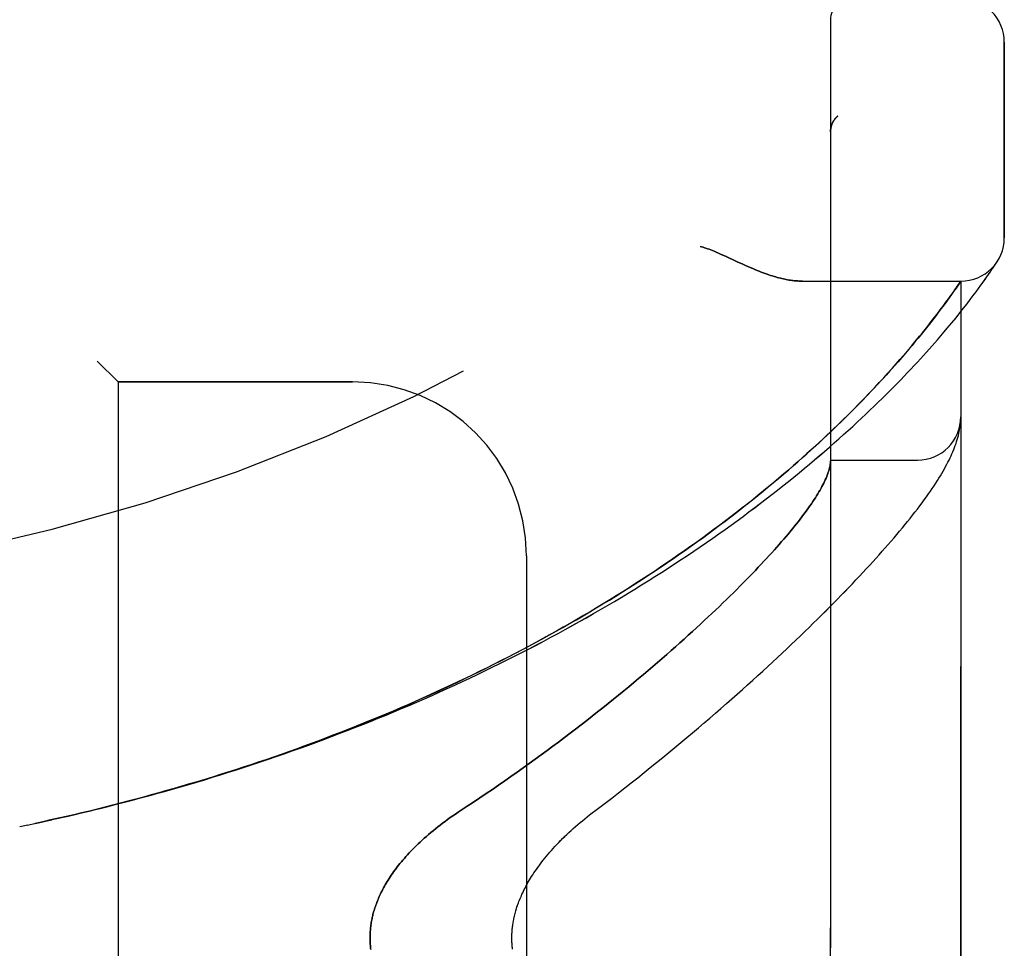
# Model space of a CAD drawing. Header units: inches. Extents: x 0 to 243, y 0 to 157.
# Tile 259 of 284: x 126.07 to 127.49, y 66.68 to 68.02. Entities that reach past the tile are written whole.
import ezdxf

# ---------------------------------------------------------------- set-up
doc = ezdxf.new("R2010")
doc.units = ezdxf.units.IN
doc.header["$LTSCALE"] = 13.357143
doc.header["$MEASUREMENT"] = 0
doc.linetypes.add('HIDDEN', pattern=[0.2, 0.1, -0.1])
doc.layers.add('LEFTHAND_DOOR_ASSEMBLY', color=7, linetype='CONTINUOUS')
doc.layers.add('RIGHTHAND_DOOR_ASSEMBLY', color=7, linetype='CONTINUOUS')

msp = doc.modelspace()

# ---------------------------------------------------------------- linework, layer by layer
at = {"layer": 'LEFTHAND_DOOR_ASSEMBLY', "color": 8, "linetype": 'HIDDEN'}
for p, q in [((127.2389, 65.3752), (127.2389, 68.0177)), ((127.4889, 67.7039), (127.4889, 67.9852)), ((127.2492, 67.879), (127.249, 67.8789)), ((127.2389, 67.8566), (127.2389, 67.8564)), ((127.0877, 67.6773), (127.1044, 67.6695)), ((127.1044, 67.6695), (127.1126, 67.6658)), ((127.4753, 67.6645), (127.4772, 67.6674)), ((127.4772, 67.6674), (127.4791, 67.6704)), ((127.4788, 67.67), (127.4785, 67.6695)), ((127.4788, 67.67), (127.4791, 67.6704)), ((127.4662, 67.6511), (127.4684, 67.6542)), ((127.4684, 67.6542), (127.4711, 67.6583)), ((127.4711, 67.6583), (127.4734, 67.6617)), ((127.4734, 67.6617), (127.4753, 67.6645)), ((127.1984, 67.6414), (127.4264, 67.6414)), ((127.421, 67.6336), (127.4264, 67.6414)), ((127.4264, 65.7514), (127.4264, 67.6414)), ((127.4553, 67.6357), (127.4585, 67.64)), ((127.4585, 67.64), (127.4613, 67.6441)), ((127.4613, 67.6441), (127.4639, 67.6477)), ((127.4639, 67.6477), (127.4662, 67.6511)), ((127.412, 67.6208), (127.4151, 67.6252)), ((127.4151, 67.6252), (127.4179, 67.6291)), ((127.4179, 67.6291), (127.421, 67.6336)), ((127.4443, 67.6207), (127.4483, 67.626)), ((127.4483, 67.626), (127.452, 67.631)), ((127.452, 67.631), (127.4553, 67.6357)), ((127.401, 67.6057), (127.405, 67.6111)), ((127.405, 67.6111), (127.4086, 67.6161)), ((127.4086, 67.6161), (127.412, 67.6208)), ((127.4354, 67.609), (127.44, 67.615)), ((127.44, 67.615), (127.4443, 67.6207)), ((127.3923, 67.5941), (127.3968, 67.6001)), ((127.3968, 67.6001), (127.401, 67.6057)), ((127.4194, 67.5888), (127.4251, 67.5959)), ((127.4251, 67.5959), (127.4304, 67.6026)), ((127.4304, 67.6026), (127.4354, 67.609)), ((127.3824, 67.5813), (127.3858, 67.5857)), ((127.3858, 67.5857), (127.3891, 67.59)), ((127.3891, 67.59), (127.3923, 67.5941)), ((127.4133, 67.5814), (127.4194, 67.5888)), ((127.3711, 67.5671), (127.375, 67.572)), ((127.375, 67.572), (127.3788, 67.5767)), ((127.3788, 67.5767), (127.3824, 67.5813)), ((127.4, 67.5655), (127.4068, 67.5736)), ((127.4068, 67.5736), (127.4133, 67.5814)), ((127.3584, 67.5516), (127.3628, 67.557)), ((127.3628, 67.557), (127.3671, 67.5621)), ((127.3671, 67.5621), (127.3711, 67.5671)), ((127.344, 67.5346), (127.349, 67.5404)), ((127.349, 67.5404), (127.3538, 67.5461)), ((127.3538, 67.5461), (127.3584, 67.5516)), ((126.1839, 67.5264), (126.2139, 67.4964)), ((127.3333, 67.5223), (127.3387, 67.5285)), ((127.3387, 67.5285), (127.344, 67.5346)), ((127.3217, 67.5093), (127.3276, 67.5159)), ((127.3276, 67.5159), (127.3333, 67.5223)), ((127.3089, 67.4954), (127.3155, 67.5024)), ((127.3155, 67.5024), (127.3217, 67.5093)), ((126.5514, 67.4964), (126.2139, 67.4964)), ((126.2139, 67.4964), (126.2139, 65.8964)), ((127.295, 67.4806), (127.3021, 67.4881)), ((127.3021, 67.4881), (127.3089, 67.4954)), ((127.2797, 67.4647), (127.2875, 67.4728)), ((127.2875, 67.4728), (127.295, 67.4806)), ((127.2715, 67.4564), (127.2797, 67.4647)), ((127.4262, 67.4406), (127.4263, 67.4413)), ((127.4262, 67.4399), (127.4262, 67.4406)), ((127.4254, 67.433), (127.4255, 67.4337)), ((127.4255, 67.4337), (127.4256, 67.4345)), ((127.4256, 67.4345), (127.4257, 67.4352)), ((127.4257, 67.4352), (127.4258, 67.4359)), ((127.4258, 67.4359), (127.4259, 67.4365)), ((127.4259, 67.4372), (127.426, 67.4379)), ((127.4259, 67.4365), (127.4259, 67.4372)), ((127.426, 67.4379), (127.4261, 67.4386)), ((127.4261, 67.4392), (127.4262, 67.4399)), ((127.4261, 67.4386), (127.4261, 67.4392)), ((127.2389, 67.3839), (127.3639, 67.3839)), ((126.8014, 67.2464), (126.8014, 66.1464)), ((126.0724, 66.8565), (126.0839, 66.8589))]:
    msp.add_line(p, q, dxfattribs=at)
for points in [[(127.2409, 67.8673), (127.2407, 67.8667), (127.2405, 67.8662), (127.2403, 67.8656), (127.2401, 67.865), (127.24, 67.8644), (127.2398, 67.8638), (127.2397, 67.8632), (127.2395, 67.8626), (127.2394, 67.862), (127.2393, 67.8614), (127.2392, 67.8608), (127.2391, 67.8601), (127.239, 67.8595), (127.239, 67.8589), (127.2389, 67.8583), (127.2389, 67.8576), (127.2389, 67.857), (127.2389, 67.8566)], [(127.2451, 67.8747), (127.2447, 67.8742), (127.2444, 67.8737), (127.244, 67.8732), (127.2437, 67.8727), (127.2434, 67.8722), (127.2431, 67.8717), (127.2428, 67.8712), (127.2425, 67.8706), (127.2422, 67.8701), (127.2419, 67.8695), (127.2417, 67.869), (127.2414, 67.8684), (127.2412, 67.8679), (127.2409, 67.8673)], [(127.2451, 67.8747), (127.2453, 67.8749), (127.2454, 67.8751), (127.2456, 67.8754), (127.2458, 67.8756), (127.246, 67.8758), (127.2462, 67.876), (127.2464, 67.8762), (127.2466, 67.8765), (127.2468, 67.8767), (127.247, 67.8769), (127.2472, 67.8771), (127.2474, 67.8773), (127.2476, 67.8776), (127.2478, 67.8778), (127.248, 67.878), (127.2483, 67.8782), (127.2485, 67.8784), (127.2487, 67.8786), (127.249, 67.8788), (127.2492, 67.879)], [(127.0514, 67.6914), (127.0534, 67.6909), (127.0555, 67.6902), (127.0576, 67.6896), (127.0597, 67.6888), (127.0619, 67.6881), (127.0642, 67.6873), (127.0665, 67.6864), (127.069, 67.6854), (127.0717, 67.6844), (127.0745, 67.6832), (127.0775, 67.6819), (127.0806, 67.6805), (127.0841, 67.679), (127.0877, 67.6773)], [(127.1126, 67.6658), (127.1164, 67.6641), (127.12, 67.6624), (127.1235, 67.6609), (127.1269, 67.6595), (127.1301, 67.6581), (127.1332, 67.6568), (127.1363, 67.6556), (127.1392, 67.6545), (127.1421, 67.6534), (127.1448, 67.6524), (127.1475, 67.6515), (127.1501, 67.6506), (127.1527, 67.6497), (127.1552, 67.6489), (127.1576, 67.6482), (127.16, 67.6475), (127.1623, 67.6469), (127.1646, 67.6462), (127.1668, 67.6457), (127.169, 67.6452), (127.1711, 67.6447), (127.1732, 67.6442), (127.1752, 67.6438), (127.1772, 67.6435), (127.1792, 67.6431), (127.1811, 67.6428), (127.183, 67.6425), (127.1848, 67.6423), (127.1866, 67.6421), (127.1884, 67.6419), (127.1902, 67.6418), (127.1919, 67.6417), (127.1935, 67.6416), (127.1952, 67.6415), (127.1968, 67.6415), (127.1984, 67.6414)], [(126.1303, 66.8691), (126.1419, 66.8717), (126.1535, 66.8744), (126.1651, 66.8772), (126.1767, 66.88), (126.1883, 66.8828), (126.1999, 66.8857), (126.2114, 66.8887), (126.223, 66.8916), (126.2346, 66.8947), (126.2462, 66.8978), (126.2577, 66.9009), (126.2693, 66.9041), (126.2808, 66.9073), (126.2924, 66.9106), (126.3039, 66.9139), (126.3155, 66.9173), (126.327, 66.9207), (126.3385, 66.9241), (126.35, 66.9277), (126.3615, 66.9312), (126.373, 66.9348), (126.3844, 66.9385), (126.3959, 66.9422), (126.4073, 66.9459), (126.4188, 66.9497), (126.4302, 66.9536), (126.4416, 66.9575), (126.453, 66.9614), (126.4643, 66.9654), (126.4757, 66.9695), (126.487, 66.9736), (126.4984, 66.9777), (126.5097, 66.9819), (126.5209, 66.9861), (126.5322, 66.9904), (126.5435, 66.9947), (126.5547, 66.9991), (126.5659, 67.0035), (126.5771, 67.008), (126.5882, 67.0125), (126.5994, 67.0171), (126.6105, 67.0217), (126.6215, 67.0263), (126.6326, 67.0311), (126.6436, 67.0358), (126.6546, 67.0406), (126.6656, 67.0454), (126.6766, 67.0503), (126.6875, 67.0553), (126.6983, 67.0603), (126.7092, 67.0653), (126.72, 67.0704), (126.7308, 67.0755), (126.7415, 67.0806), (126.7523, 67.0858), (126.7629, 67.0911), (126.7736, 67.0964), (126.7842, 67.1017), (126.7947, 67.1071), (126.8053, 67.1125), (126.8157, 67.118), (126.8262, 67.1235), (126.8366, 67.129), (126.8469, 67.1346), (126.8572, 67.1402), (126.8675, 67.1458), (126.8777, 67.1515), (126.8878, 67.1573), (126.8979, 67.163), (126.908, 67.1688), (126.9179, 67.1746), (126.9279, 67.1805), (126.9378, 67.1864), (126.9476, 67.1923), (126.9574, 67.1983), (126.9671, 67.2043), (126.9767, 67.2103), (126.9863, 67.2163), (126.9958, 67.2224), (127.0053, 67.2285), (127.0146, 67.2346), (127.024, 67.2408), (127.0332, 67.2469), (127.0424, 67.2531), (127.0515, 67.2593), (127.0605, 67.2655), (127.0695, 67.2717), (127.0783, 67.278), (127.0871, 67.2842), (127.0959, 67.2905), (127.1045, 67.2967), (127.113, 67.303), (127.1215, 67.3093), (127.1299, 67.3156), (127.1381, 67.3218), (127.1463, 67.3281), (127.1545, 67.3344), (127.1625, 67.3407), (127.1704, 67.3469), (127.1782, 67.3532), (127.1859, 67.3594), (127.1936, 67.3656), (127.2011, 67.3718), (127.2086, 67.378), (127.2159, 67.3842), (127.2231, 67.3904), (127.2303, 67.3965), (127.2373, 67.4026), (127.2442, 67.4086), (127.251, 67.4147), (127.2577, 67.4207), (127.2643, 67.4266), (127.2708, 67.4325), (127.2772, 67.4384), (127.2835, 67.4443), (127.2896, 67.45), (127.2956, 67.4558), (127.3016, 67.4615), (127.3074, 67.4671), (127.3131, 67.4727), (127.3187, 67.4782), (127.3241, 67.4836), (127.3295, 67.489), (127.3347, 67.4944), (127.3399, 67.4996), (127.3449, 67.5048), (127.3498, 67.5099), (127.3546, 67.515), (127.3592, 67.52), (127.3638, 67.5249), (127.3683, 67.5297), (127.3726, 67.5345), (127.3768, 67.5392), (127.381, 67.5438), (127.385, 67.5483), (127.3889, 67.5527), (127.3927, 67.5571), (127.4, 67.5655)], [(126.128, 66.8686), (126.1392, 66.8711), (126.1503, 66.8737), (126.1614, 66.8763), (126.1725, 66.879), (126.1836, 66.8817), (126.1948, 66.8845), (126.2059, 66.8873), (126.217, 66.8902), (126.2281, 66.8931), (126.2391, 66.896), (126.2502, 66.899), (126.2613, 66.902), (126.2724, 66.9051), (126.2834, 66.9082), (126.2945, 66.9114), (126.3055, 66.9146), (126.3166, 66.9179), (126.3276, 66.9211), (126.3386, 66.9245), (126.3496, 66.9279), (126.3606, 66.9313), (126.3716, 66.9348), (126.3826, 66.9383), (126.3936, 66.9419), (126.4045, 66.9455), (126.4154, 66.9492), (126.4264, 66.9529), (126.4373, 66.9566), (126.4481, 66.9604), (126.459, 66.9643), (126.4699, 66.9681), (126.4807, 66.9721), (126.4915, 66.976), (126.5023, 66.9801), (126.5131, 66.9841), (126.5239, 66.9883), (126.5346, 66.9924), (126.5454, 66.9966), (126.5561, 67.0009), (126.5668, 67.0052), (126.5774, 67.0095), (126.5881, 67.0139), (126.5987, 67.0183), (126.6093, 67.0228), (126.6198, 67.0273), (126.6304, 67.0319), (126.6409, 67.0365), (126.6513, 67.0412), (126.6618, 67.0459), (126.6722, 67.0506), (126.6826, 67.0554), (126.693, 67.0602), (126.7033, 67.0651), (126.7136, 67.07), (126.7239, 67.075), (126.7341, 67.08), (126.7443, 67.085), (126.7545, 67.0901), (126.7646, 67.0952), (126.7747, 67.1004), (126.7847, 67.1056), (126.7947, 67.1109), (126.8047, 67.1162), (126.8146, 67.1215), (126.8245, 67.1269), (126.8344, 67.1323), (126.8442, 67.1377), (126.8539, 67.1432), (126.8636, 67.1488), (126.8733, 67.1543), (126.8829, 67.1599), (126.8924, 67.1656), (126.9019, 67.1712), (126.9114, 67.1769), (126.9208, 67.1826), (126.9301, 67.1884), (126.9394, 67.1942), (126.9487, 67.2), (126.9578, 67.2059), (126.9669, 67.2118), (126.976, 67.2177), (126.985, 67.2236), (126.9939, 67.2296), (127.0028, 67.2355), (127.0116, 67.2415), (127.0203, 67.2476), (127.0289, 67.2536), (127.0375, 67.2597), (127.046, 67.2657), (127.0545, 67.2718), (127.0628, 67.2779), (127.0711, 67.284), (127.0793, 67.2902), (127.0875, 67.2963), (127.0955, 67.3024), (127.1035, 67.3086), (127.1114, 67.3147), (127.1191, 67.3208), (127.1268, 67.327), (127.1345, 67.3331), (127.142, 67.3392), (127.1494, 67.3453), (127.1568, 67.3515), (127.164, 67.3575), (127.1712, 67.3636), (127.1782, 67.3696), (127.185, 67.3756), (127.1917, 67.3815), (127.1983, 67.3872), (127.2046, 67.3929), (127.2108, 67.3985), (127.2167, 67.4039), (127.2225, 67.4092), (127.2281, 67.4144), (127.2335, 67.4194), (127.2387, 67.4244), (127.2438, 67.4292), (127.2487, 67.434), (127.2535, 67.4386), (127.2582, 67.4432), (127.2627, 67.4477), (127.2715, 67.4564)], [(127.4263, 67.4413), (127.4263, 67.4417), (127.4263, 67.4421), (127.4263, 67.4424), (127.4263, 67.4428), (127.4264, 67.4432), (127.4264, 67.4435), (127.4264, 67.4439), (127.4264, 67.4443), (127.4264, 67.4446), (127.4264, 67.445), (127.4264, 67.4454), (127.4264, 67.4457)], [(126.8922, 66.8733), (126.9052, 66.8831), (126.9148, 66.8904), (126.9242, 66.8977), (126.9337, 66.905), (126.943, 66.9123), (126.9523, 66.9196), (126.9615, 66.9269), (126.9706, 66.9342), (126.9796, 66.9414), (126.9886, 66.9487), (126.9974, 66.9559), (127.0062, 66.9631), (127.0149, 66.9703), (127.0235, 66.9774), (127.032, 66.9846), (127.0405, 66.9917), (127.0488, 66.9987), (127.057, 67.0058), (127.0652, 67.0128), (127.0732, 67.0197), (127.0812, 67.0266), (127.0891, 67.0335), (127.0968, 67.0404), (127.1045, 67.0471), (127.1121, 67.0539), (127.1196, 67.0606), (127.127, 67.0673), (127.1342, 67.0739), (127.1414, 67.0804), (127.1485, 67.0869), (127.1555, 67.0934), (127.1624, 67.0998), (127.1692, 67.1062), (127.1759, 67.1125), (127.1825, 67.1187), (127.189, 67.1249), (127.1955, 67.1311), (127.2018, 67.1372), (127.208, 67.1432), (127.2141, 67.1492), (127.2202, 67.1551), (127.2261, 67.161), (127.232, 67.1668), (127.2377, 67.1726), (127.2434, 67.1783), (127.249, 67.184), (127.2544, 67.1896), (127.2598, 67.1951), (127.2651, 67.2006), (127.2703, 67.2061), (127.2755, 67.2115), (127.2805, 67.2168), (127.2855, 67.2221), (127.2903, 67.2273), (127.2951, 67.2325), (127.2998, 67.2376), (127.3044, 67.2427), (127.3089, 67.2478), (127.3133, 67.2527), (127.3177, 67.2577), (127.322, 67.2626), (127.3262, 67.2674), (127.3303, 67.2722), (127.3343, 67.277), (127.3383, 67.2817), (127.3422, 67.2863), (127.3459, 67.291), (127.3497, 67.2955), (127.3533, 67.3001), (127.3569, 67.3046), (127.3604, 67.3091), (127.3639, 67.3136), (127.3672, 67.3181), (127.3705, 67.3225), (127.3737, 67.3268), (127.3768, 67.3311), (127.3797, 67.3352), (127.3826, 67.3393), (127.3853, 67.3433), (127.3878, 67.3471), (127.3903, 67.3508), (127.3926, 67.3545), (127.3948, 67.358), (127.3969, 67.3615), (127.399, 67.3649), (127.4009, 67.3682), (127.4028, 67.3715), (127.4045, 67.3747), (127.4062, 67.3779), (127.4078, 67.381), (127.4094, 67.3841), (127.4109, 67.3871), (127.4123, 67.3902), (127.4136, 67.3932), (127.4149, 67.3961), (127.4161, 67.3991), (127.4172, 67.402), (127.4183, 67.4049), (127.4194, 67.4079), (127.4203, 67.4108), (127.4212, 67.4136), (127.422, 67.4165), (127.4228, 67.4194), (127.4234, 67.4222), (127.4241, 67.425), (127.4246, 67.4277), (127.425, 67.4304), (127.4254, 67.433)], [(127.2387, 67.3799), (127.2385, 67.3781), (127.2382, 67.3763), (127.2379, 67.3745), (127.2374, 67.3726), (127.2369, 67.3706), (127.2364, 67.3687), (127.2357, 67.3666), (127.235, 67.3645), (127.2342, 67.3624), (127.2334, 67.3602), (127.2324, 67.3579), (127.2314, 67.3556), (127.2303, 67.3533), (127.2292, 67.3509), (127.2279, 67.3485), (127.2266, 67.346), (127.2252, 67.3434), (127.2238, 67.3408), (127.2222, 67.3382), (127.2206, 67.3355), (127.2189, 67.3327), (127.2172, 67.3299), (127.2153, 67.3271), (127.2134, 67.3242), (127.2114, 67.3212), (127.2093, 67.3182), (127.2072, 67.3151), (127.2049, 67.312), (127.2026, 67.3088), (127.2002, 67.3056), (127.1978, 67.3023), (127.1952, 67.299), (127.1926, 67.2956), (127.1898, 67.2922), (127.187, 67.2887), (127.1842, 67.2851), (127.1812, 67.2815), (127.1782, 67.2779), (127.175, 67.2742), (127.1718, 67.2704), (127.1685, 67.2666), (127.1651, 67.2627), (127.1617, 67.2587), (127.1581, 67.2548), (127.1545, 67.2507), (127.1507, 67.2466), (127.1469, 67.2425), (127.143, 67.2383), (127.139, 67.234), (127.135, 67.2297), (127.1308, 67.2253), (127.1265, 67.2209), (127.1222, 67.2164), (127.1177, 67.2118), (127.1132, 67.2072), (127.1086, 67.2026), (127.1039, 67.1979), (127.0991, 67.1931), (127.0942, 67.1883), (127.0892, 67.1834), (127.0841, 67.1785), (127.079, 67.1735), (127.0737, 67.1685), (127.0683, 67.1634), (127.0629, 67.1583), (127.0573, 67.1531), (127.0517, 67.1479), (127.046, 67.1426), (127.0401, 67.1373), (127.0342, 67.1319), (127.0282, 67.1265), (127.0221, 67.121), (127.0159, 67.1155), (127.0096, 67.1099), (127.0032, 67.1043), (126.9967, 67.0986), (126.9901, 67.0929), (126.9834, 67.0872), (126.9766, 67.0814), (126.9698, 67.0756), (126.9628, 67.0697), (126.9557, 67.0638), (126.9486, 67.0579), (126.9413, 67.0519), (126.934, 67.0459), (126.9266, 67.0399), (126.9191, 67.0338), (126.9115, 67.0277), (126.9038, 67.0216), (126.896, 67.0155), (126.8882, 67.0093), (126.8802, 67.0032), (126.8722, 66.997), (126.8641, 66.9908), (126.856, 66.9846), (126.8477, 66.9783), (126.8394, 66.9721), (126.831, 66.9659), (126.8225, 66.9597), (126.814, 66.9534), (126.8053, 66.9472), (126.7967, 66.941), (126.7879, 66.9348), (126.7792, 66.9286), (126.7703, 66.9224), (126.7614, 66.9162), (126.7525, 66.9101), (126.7435, 66.904), (126.7344, 66.8979), (126.7254, 66.8919), (126.7162, 66.8859), (126.7032, 66.8773)], [(127.2389, 67.383), (127.2389, 67.3827), (127.2389, 67.3824), (127.2389, 67.382), (127.2388, 67.3817), (127.2388, 67.3813), (127.2388, 67.3809), (127.2387, 67.3804), (127.2387, 67.3799)], [(126.7032, 66.8773), (126.6993, 66.8747), (126.6955, 66.8721), (126.6917, 66.8695), (126.688, 66.8668), (126.6843, 66.8641), (126.6808, 66.8615), (126.6772, 66.8588), (126.6738, 66.8561), (126.6704, 66.8534), (126.667, 66.8506), (126.6638, 66.8479), (126.6606, 66.8452), (126.6575, 66.8425), (126.6545, 66.8398), (126.6515, 66.8371), (126.6486, 66.8344), (126.6458, 66.8318), (126.643, 66.8291), (126.6403, 66.8265), (126.6377, 66.8238), (126.6352, 66.8212), (126.6328, 66.8186), (126.6304, 66.816), (126.6281, 66.8135), (126.6258, 66.8109), (126.6237, 66.8084), (126.6216, 66.8059), (126.6195, 66.8034), (126.6175, 66.8009), (126.6156, 66.7985), (126.6138, 66.7961), (126.612, 66.7937), (126.6103, 66.7913), (126.6086, 66.7889), (126.607, 66.7866), (126.6054, 66.7842), (126.6039, 66.7819), (126.6024, 66.7796), (126.601, 66.7774), (126.5997, 66.7751), (126.5984, 66.7729), (126.5971, 66.7707), (126.5959, 66.7685), (126.5948, 66.7664), (126.5937, 66.7642), (126.5926, 66.7621), (126.5916, 66.7599), (126.5906, 66.7578), (126.5896, 66.7558), (126.5887, 66.7537), (126.5879, 66.7516), (126.587, 66.7496), (126.5862, 66.7476), (126.5855, 66.7456), (126.5848, 66.7436), (126.5841, 66.7416), (126.5834, 66.7396), (126.5828, 66.7377), (126.5822, 66.7357), (126.5816, 66.7338), (126.5811, 66.7318), (126.5806, 66.7299), (126.5802, 66.728), (126.5797, 66.7261), (126.5793, 66.7242), (126.5789, 66.7223), (126.5786, 66.7204), (126.5782, 66.7186), (126.578, 66.7167), (126.5777, 66.7148), (126.5774, 66.713), (126.5772, 66.7111), (126.577, 66.7093), (126.5769, 66.7074), (126.5767, 66.7056), (126.5766, 66.7038), (126.5765, 66.7019), (126.5765, 66.7001), (126.5764, 66.6983), (126.5764, 66.6964), (126.5764, 66.6946), (126.5765, 66.6928), (126.5765, 66.691), (126.5766, 66.6891), (126.5767, 66.6873), (126.5769, 66.6855), (126.577, 66.6836), (126.5772, 66.6818), (126.5774, 66.6799)], [(126.0835, 66.8588), (126.0955, 66.8614), (126.1071, 66.8639), (126.1187, 66.8664)], [(126.0946, 66.8612), (126.1058, 66.8636), (126.1169, 66.8661), (126.1303, 66.8691)], [(126.7815, 66.6803), (126.7813, 66.682), (126.7811, 66.6836), (126.781, 66.6852), (126.7808, 66.6868), (126.7807, 66.6884), (126.7806, 66.69), (126.7806, 66.6917), (126.7805, 66.6933), (126.7805, 66.6948), (126.7805, 66.6964), (126.7805, 66.698), (126.7805, 66.6996), (126.7806, 66.7012), (126.7806, 66.7028), (126.7807, 66.7044), (126.7808, 66.7061), (126.781, 66.7077), (126.7811, 66.7093), (126.7813, 66.7109), (126.7815, 66.7126), (126.7817, 66.7142), (126.7819, 66.7159), (126.7822, 66.7176), (126.7824, 66.7193), (126.7827, 66.721), (126.7831, 66.7227), (126.7834, 66.7244), (126.7838, 66.7262), (126.7842, 66.7279), (126.7846, 66.7297), (126.7851, 66.7315), (126.7856, 66.7333), (126.7861, 66.7352), (126.7866, 66.737), (126.7872, 66.7389), (126.7878, 66.7409), (126.7885, 66.7428), (126.7892, 66.7447), (126.7899, 66.7467), (126.7906, 66.7487), (126.7914, 66.7508), (126.7923, 66.7529), (126.7932, 66.755), (126.7941, 66.7571), (126.795, 66.7592), (126.7961, 66.7614), (126.7971, 66.7636), (126.7982, 66.7659), (126.7994, 66.7681), (126.8006, 66.7704), (126.8018, 66.7728), (126.8031, 66.7751), (126.8045, 66.7775), (126.8059, 66.7799), (126.8074, 66.7823), (126.8089, 66.7848), (126.8105, 66.7873), (126.8122, 66.7899), (126.8139, 66.7924), (126.8157, 66.795), (126.8176, 66.7977), (126.8195, 66.8003), (126.8215, 66.803), (126.8235, 66.8057), (126.8257, 66.8084), (126.8279, 66.8112), (126.8301, 66.814), (126.8325, 66.8167), (126.8349, 66.8196), (126.8373, 66.8224), (126.8398, 66.8252), (126.8424, 66.828), (126.8451, 66.8309), (126.8479, 66.8338), (126.8506, 66.8366), (126.8535, 66.8395), (126.8564, 66.8424), (126.8594, 66.8452), (126.8625, 66.8481), (126.8656, 66.851), (126.8688, 66.8538), (126.872, 66.8567), (126.8752, 66.8595), (126.8786, 66.8623), (126.8819, 66.8651), (126.8853, 66.8678), (126.8887, 66.8706), (126.8922, 66.8733)]]:
    msp.add_lwpolyline(points, dxfattribs=at)
for centre, radius, start, end in [((125.4264, 69.9716), 2.7751, 270, 316.1116), ((127.4264, 67.9852), 0.0625, 0, 90), ((127.4264, 67.7039), 0.0625, 270, 360), ((126.5514, 67.2464), 0.25, 0, 90), ((127.3639, 67.4464), 0.0625, 270, 360)]:
    msp.add_arc(centre, radius, start, end, dxfattribs=at)
at = {"layer": 'RIGHTHAND_DOOR_ASSEMBLY', "color": 8, "linetype": 'HIDDEN'}
for p, q in [((127.2389, 68.0177), (127.2389, 65.3752)), ((127.4889, 67.9852), (127.4889, 67.7039)), ((127.2492, 67.879), (127.249, 67.8789)), ((127.2389, 67.8564), (127.2389, 67.8566)), ((127.1044, 67.6695), (127.0877, 67.6773)), ((127.1126, 67.6658), (127.1044, 67.6695)), ((127.4753, 67.6645), (127.4772, 67.6674)), ((127.4772, 67.6674), (127.4788, 67.67)), ((127.4662, 67.6511), (127.4684, 67.6542)), ((127.4684, 67.6542), (127.4711, 67.6583)), ((127.4711, 67.6583), (127.4734, 67.6617)), ((127.4734, 67.6617), (127.4753, 67.6645)), ((127.1984, 67.6414), (127.4264, 67.6414)), ((127.4264, 67.6414), (127.4223, 67.6355)), ((127.4264, 67.6414), (127.4264, 65.7514)), ((127.4553, 67.6357), (127.4585, 67.64)), ((127.4585, 67.64), (127.4613, 67.644)), ((127.4613, 67.644), (127.4639, 67.6477)), ((127.4639, 67.6477), (127.4662, 67.6511)), ((127.416, 67.6265), (127.413, 67.6223)), ((127.4195, 67.6315), (127.416, 67.6265)), ((127.4223, 67.6355), (127.4195, 67.6315)), ((127.4443, 67.6207), (127.4483, 67.626)), ((127.4483, 67.626), (127.4519, 67.631)), ((127.4519, 67.631), (127.4553, 67.6357)), ((127.4062, 67.6128), (127.4024, 67.6075)), ((127.4097, 67.6177), (127.4062, 67.6128)), ((127.413, 67.6223), (127.4097, 67.6177)), ((127.4354, 67.609), (127.44, 67.615)), ((127.44, 67.615), (127.4443, 67.6207)), ((127.3938, 67.5962), (127.3907, 67.5921)), ((127.3982, 67.602), (127.3938, 67.5962)), ((127.4024, 67.6075), (127.3982, 67.602)), ((127.4194, 67.5888), (127.4251, 67.5959)), ((127.4251, 67.5959), (127.4304, 67.6026)), ((127.4304, 67.6026), (127.4354, 67.609)), ((127.3841, 67.5835), (127.3806, 67.579)), ((127.3875, 67.5879), (127.3841, 67.5835)), ((127.3907, 67.5921), (127.3875, 67.5879)), ((127.4133, 67.5814), (127.4194, 67.5888)), ((127.3731, 67.5696), (127.3692, 67.5647)), ((127.3769, 67.5744), (127.3731, 67.5696)), ((127.3806, 67.579), (127.3769, 67.5744)), ((127.3999, 67.5655), (127.4068, 67.5736)), ((127.4068, 67.5736), (127.4133, 67.5814)), ((127.3607, 67.5544), (127.3562, 67.549)), ((127.365, 67.5596), (127.3607, 67.5544)), ((127.3692, 67.5647), (127.365, 67.5596)), ((127.3515, 67.5434), (127.3466, 67.5376)), ((127.3562, 67.549), (127.3515, 67.5434)), ((126.2139, 67.4964), (126.1839, 67.5264)), ((127.3361, 67.5255), (127.3306, 67.5192)), ((127.3415, 67.5317), (127.3361, 67.5255)), ((127.3466, 67.5376), (127.3415, 67.5317)), ((127.3248, 67.5127), (127.3187, 67.506)), ((127.3306, 67.5192), (127.3248, 67.5127)), ((127.3124, 67.4991), (127.3057, 67.4919)), ((127.3187, 67.506), (127.3124, 67.4991)), ((126.2139, 67.4964), (126.5514, 67.4964)), ((126.2139, 67.4964), (126.2139, 65.8964)), ((127.2988, 67.4845), (127.2915, 67.4769)), ((127.3057, 67.4919), (127.2988, 67.4845)), ((127.2839, 67.469), (127.2759, 67.4608)), ((127.2915, 67.4769), (127.2839, 67.469)), ((127.4261, 67.4396), (127.4262, 67.4403)), ((127.4262, 67.4403), (127.4262, 67.441)), ((127.4254, 67.433), (127.4256, 67.4341)), ((127.4256, 67.4341), (127.4257, 67.4348)), ((127.4257, 67.4355), (127.4258, 67.4362)), ((127.4257, 67.4348), (127.4257, 67.4355)), ((127.4258, 67.4362), (127.4259, 67.4369)), ((127.4259, 67.4369), (127.426, 67.4376)), ((127.426, 67.4382), (127.4261, 67.4389)), ((127.426, 67.4376), (127.426, 67.4382)), ((127.4261, 67.4389), (127.4261, 67.4396)), ((127.2389, 67.3839), (127.3639, 67.3839)), ((126.8014, 67.2464), (126.8014, 66.1464)), ((126.0724, 66.8565), (126.0839, 66.8589))]:
    msp.add_line(p, q, dxfattribs=at)
for points in [[(127.2389, 67.8566), (127.2389, 67.857), (127.2389, 67.8576), (127.2389, 67.8582), (127.239, 67.8589), (127.239, 67.8595), (127.2391, 67.8601), (127.2392, 67.8607), (127.2393, 67.8613), (127.2394, 67.8619), (127.2395, 67.8625), (127.2396, 67.8631), (127.2398, 67.8637), (127.2399, 67.8643), (127.2401, 67.8649), (127.2403, 67.8655), (127.2405, 67.866), (127.2407, 67.8666), (127.2409, 67.8672)], [(127.2409, 67.8672), (127.2411, 67.8678), (127.2414, 67.8683), (127.2416, 67.8689), (127.2419, 67.8695), (127.2422, 67.87), (127.2424, 67.8706), (127.2427, 67.8711), (127.2431, 67.8717), (127.2434, 67.8722), (127.2437, 67.8727), (127.244, 67.8732), (127.2444, 67.8737), (127.2447, 67.8742), (127.2451, 67.8747)], [(127.2492, 67.879), (127.249, 67.8788), (127.2487, 67.8786), (127.2485, 67.8784), (127.2483, 67.8782), (127.248, 67.878), (127.2478, 67.8778), (127.2476, 67.8776), (127.2474, 67.8773), (127.2472, 67.8771), (127.247, 67.8769), (127.2468, 67.8767), (127.2466, 67.8765), (127.2464, 67.8763), (127.2462, 67.876), (127.246, 67.8758), (127.2458, 67.8756), (127.2456, 67.8754), (127.2455, 67.8751), (127.2453, 67.8749), (127.2451, 67.8747)], [(127.0877, 67.6773), (127.0841, 67.679), (127.0807, 67.6805), (127.0775, 67.6819), (127.0745, 67.6832), (127.0717, 67.6844), (127.069, 67.6854), (127.0665, 67.6864), (127.0642, 67.6873), (127.0619, 67.6881), (127.0597, 67.6888), (127.0576, 67.6896), (127.0555, 67.6902), (127.0534, 67.6909), (127.0514, 67.6914)], [(127.1984, 67.6414), (127.1968, 67.6415), (127.1952, 67.6415), (127.1935, 67.6416), (127.1919, 67.6417), (127.1902, 67.6418), (127.1884, 67.6419), (127.1866, 67.6421), (127.1848, 67.6423), (127.183, 67.6425), (127.1811, 67.6428), (127.1792, 67.6431), (127.1772, 67.6435), (127.1752, 67.6438), (127.1732, 67.6442), (127.1711, 67.6447), (127.169, 67.6452), (127.1668, 67.6457), (127.1646, 67.6462), (127.1623, 67.6469), (127.16, 67.6475), (127.1576, 67.6482), (127.1552, 67.6489), (127.1527, 67.6497), (127.1501, 67.6506), (127.1475, 67.6515), (127.1448, 67.6524), (127.1421, 67.6534), (127.1392, 67.6545), (127.1363, 67.6556), (127.1333, 67.6568), (127.1301, 67.6581), (127.1269, 67.6595), (127.1235, 67.6609), (127.12, 67.6624), (127.1164, 67.6641), (127.1126, 67.6658)], [(126.1303, 66.8691), (126.1419, 66.8717), (126.1535, 66.8744), (126.1651, 66.8772), (126.1767, 66.88), (126.1883, 66.8828), (126.1998, 66.8857), (126.2114, 66.8887), (126.223, 66.8916), (126.2346, 66.8947), (126.2462, 66.8978), (126.2577, 66.9009), (126.2693, 66.9041), (126.2808, 66.9073), (126.2924, 66.9106), (126.3039, 66.9139), (126.3154, 66.9173), (126.327, 66.9207), (126.3385, 66.9241), (126.35, 66.9277), (126.3615, 66.9312), (126.3729, 66.9348), (126.3844, 66.9385), (126.3959, 66.9422), (126.4073, 66.9459), (126.4187, 66.9497), (126.4302, 66.9536), (126.4416, 66.9575), (126.453, 66.9614), (126.4643, 66.9654), (126.4757, 66.9695), (126.487, 66.9735), (126.4983, 66.9777), (126.5096, 66.9819), (126.5209, 66.9861), (126.5322, 66.9904), (126.5434, 66.9947), (126.5547, 66.9991), (126.5659, 67.0035), (126.577, 67.008), (126.5882, 67.0125), (126.5993, 67.0171), (126.6104, 67.0217), (126.6215, 67.0263), (126.6326, 67.031), (126.6436, 67.0358), (126.6546, 67.0406), (126.6656, 67.0454), (126.6765, 67.0503), (126.6875, 67.0553), (126.6983, 67.0602), (126.7092, 67.0653), (126.72, 67.0703), (126.7308, 67.0755), (126.7415, 67.0806), (126.7522, 67.0858), (126.7629, 67.0911), (126.7736, 67.0964), (126.7842, 67.1017), (126.7947, 67.1071), (126.8052, 67.1125), (126.8157, 67.1179), (126.8262, 67.1234), (126.8365, 67.129), (126.8469, 67.1346), (126.8572, 67.1402), (126.8674, 67.1458), (126.8776, 67.1515), (126.8878, 67.1572), (126.8979, 67.163), (126.9079, 67.1688), (126.9179, 67.1746), (126.9279, 67.1805), (126.9378, 67.1864), (126.9476, 67.1923), (126.9573, 67.1983), (126.9671, 67.2043), (126.9767, 67.2103), (126.9863, 67.2163), (126.9958, 67.2224), (127.0052, 67.2285), (127.0146, 67.2346), (127.0239, 67.2407), (127.0332, 67.2469), (127.0424, 67.2531), (127.0515, 67.2593), (127.0605, 67.2655), (127.0694, 67.2717), (127.0783, 67.2779), (127.0871, 67.2842), (127.0958, 67.2905), (127.1045, 67.2967), (127.113, 67.303), (127.1215, 67.3093), (127.1298, 67.3155), (127.1381, 67.3218), (127.1463, 67.3281), (127.1544, 67.3344), (127.1624, 67.3406), (127.1704, 67.3469), (127.1782, 67.3531), (127.1859, 67.3594), (127.1936, 67.3656), (127.2011, 67.3718), (127.2085, 67.378), (127.2159, 67.3842), (127.2231, 67.3903), (127.2303, 67.3965), (127.2373, 67.4026), (127.2442, 67.4086), (127.251, 67.4147), (127.2577, 67.4207), (127.2643, 67.4266), (127.2708, 67.4325), (127.2772, 67.4384), (127.2834, 67.4442), (127.2896, 67.45), (127.2956, 67.4558), (127.3016, 67.4614), (127.3074, 67.4671), (127.3131, 67.4727), (127.3187, 67.4782), (127.3241, 67.4836), (127.3295, 67.489), (127.3347, 67.4943), (127.3399, 67.4996), (127.3449, 67.5048), (127.3498, 67.5099), (127.3546, 67.515), (127.3592, 67.52), (127.3638, 67.5249), (127.3682, 67.5297), (127.3726, 67.5345), (127.3768, 67.5392), (127.3809, 67.5438), (127.385, 67.5483), (127.3889, 67.5527), (127.3927, 67.5571), (127.3999, 67.5655)], [(127.2759, 67.4608), (127.2674, 67.4523), (127.263, 67.4479), (127.2584, 67.4434), (127.2538, 67.4389), (127.249, 67.4342), (127.2441, 67.4295), (127.239, 67.4247), (127.2338, 67.4197), (127.2284, 67.4147), (127.2229, 67.4095), (127.2171, 67.4042), (127.2112, 67.3988), (127.205, 67.3933), (127.1987, 67.3876), (127.1922, 67.3818), (127.1855, 67.376), (127.1787, 67.37), (127.1717, 67.364), (127.1645, 67.358), (127.1573, 67.3519), (127.1499, 67.3458), (127.1425, 67.3396), (127.135, 67.3335), (127.1274, 67.3274), (127.1197, 67.3212), (127.1119, 67.3151), (127.104, 67.309), (127.096, 67.3028), (127.088, 67.2967), (127.0798, 67.2905), (127.0716, 67.2844), (127.0633, 67.2783), (127.055, 67.2722), (127.0465, 67.2661), (127.038, 67.26), (127.0295, 67.254), (127.0208, 67.2479), (127.0121, 67.2419), (127.0033, 67.2359), (126.9944, 67.2299), (126.9855, 67.2239), (126.9765, 67.218), (126.9674, 67.2121), (126.9583, 67.2062), (126.9491, 67.2003), (126.9399, 67.1945), (126.9306, 67.1887), (126.9213, 67.1829), (126.9119, 67.1772), (126.9024, 67.1715), (126.8929, 67.1658), (126.8833, 67.1602), (126.8737, 67.1546), (126.8641, 67.149), (126.8544, 67.1435), (126.8446, 67.138), (126.8348, 67.1325), (126.825, 67.1271), (126.8151, 67.1217), (126.8051, 67.1164), (126.7952, 67.1111), (126.7852, 67.1059), (126.7751, 67.1006), (126.765, 67.0955), (126.7549, 67.0903), (126.7447, 67.0852), (126.7345, 67.0802), (126.7243, 67.0752), (126.714, 67.0702), (126.7037, 67.0653), (126.6934, 67.0604), (126.683, 67.0556), (126.6726, 67.0508), (126.6622, 67.046), (126.6517, 67.0413), (126.6412, 67.0367), (126.6307, 67.032), (126.6202, 67.0275), (126.6096, 67.0229), (126.599, 67.0185), (126.5884, 67.014), (126.5777, 67.0096), (126.5671, 67.0053), (126.5564, 67.001), (126.5457, 66.9967), (126.5349, 66.9925), (126.5242, 66.9884), (126.5134, 66.9842), (126.5026, 66.9802), (126.4918, 66.9761), (126.481, 66.9722), (126.4701, 66.9682), (126.4593, 66.9643), (126.4484, 66.9605), (126.4375, 66.9567), (126.4266, 66.9529), (126.4157, 66.9492), (126.4047, 66.9456), (126.3938, 66.942), (126.3828, 66.9384), (126.3718, 66.9349), (126.3608, 66.9314), (126.3498, 66.9279), (126.3388, 66.9245), (126.3278, 66.9212), (126.3167, 66.9179), (126.3057, 66.9146), (126.2946, 66.9114), (126.2836, 66.9083), (126.2725, 66.9051), (126.2614, 66.9021), (126.2503, 66.899), (126.2393, 66.896), (126.2282, 66.8931), (126.2171, 66.8902), (126.2059, 66.8873), (126.1948, 66.8845), (126.1837, 66.8818), (126.1726, 66.879), (126.1615, 66.8764), (126.1503, 66.8737), (126.1392, 66.8711), (126.1281, 66.8686)], [(127.4262, 67.441), (127.4263, 67.4413), (127.4263, 67.4417), (127.4263, 67.4421), (127.4263, 67.4424), (127.4263, 67.4428), (127.4264, 67.4432), (127.4264, 67.4435), (127.4264, 67.4439), (127.4264, 67.4443), (127.4264, 67.4447), (127.4264, 67.445), (127.4264, 67.4454)], [(126.8922, 66.8733), (126.9052, 66.8831), (126.9148, 66.8904), (126.9243, 66.8977), (126.9337, 66.905), (126.943, 66.9123), (126.9523, 66.9196), (126.9615, 66.9269), (126.9706, 66.9342), (126.9796, 66.9414), (126.9886, 66.9487), (126.9975, 66.9559), (127.0062, 66.9631), (127.0149, 66.9703), (127.0235, 66.9775), (127.0321, 66.9846), (127.0405, 66.9917), (127.0488, 66.9987), (127.0571, 67.0058), (127.0652, 67.0128), (127.0733, 67.0197), (127.0812, 67.0266), (127.0891, 67.0335), (127.0968, 67.0404), (127.1045, 67.0472), (127.1121, 67.0539), (127.1196, 67.0606), (127.127, 67.0673), (127.1342, 67.0739), (127.1414, 67.0804), (127.1485, 67.087), (127.1555, 67.0934), (127.1624, 67.0998), (127.1692, 67.1062), (127.1759, 67.1125), (127.1825, 67.1187), (127.189, 67.1249), (127.1955, 67.1311), (127.2018, 67.1372), (127.208, 67.1432), (127.2141, 67.1492), (127.2202, 67.1552), (127.2261, 67.161), (127.232, 67.1669), (127.2377, 67.1726), (127.2434, 67.1783), (127.249, 67.184), (127.2544, 67.1896), (127.2598, 67.1952), (127.2651, 67.2007), (127.2704, 67.2061), (127.2755, 67.2115), (127.2805, 67.2168), (127.2855, 67.2221), (127.2903, 67.2273), (127.2951, 67.2325), (127.2998, 67.2377), (127.3044, 67.2427), (127.3089, 67.2478), (127.3134, 67.2527), (127.3177, 67.2577), (127.322, 67.2626), (127.3262, 67.2674), (127.3303, 67.2722), (127.3343, 67.277), (127.3383, 67.2817), (127.3422, 67.2863), (127.346, 67.291), (127.3497, 67.2955), (127.3533, 67.3001), (127.3569, 67.3046), (127.3604, 67.3091), (127.3639, 67.3136), (127.3672, 67.3181), (127.3705, 67.3225), (127.3737, 67.3268), (127.3768, 67.3311), (127.3797, 67.3352), (127.3826, 67.3393), (127.3853, 67.3433), (127.3878, 67.3471), (127.3903, 67.3509), (127.3926, 67.3545), (127.3948, 67.358), (127.3969, 67.3615), (127.399, 67.3649), (127.4009, 67.3682), (127.4028, 67.3715), (127.4045, 67.3747), (127.4062, 67.3779), (127.4078, 67.381), (127.4094, 67.3841), (127.4109, 67.3871), (127.4123, 67.3902), (127.4136, 67.3932), (127.4149, 67.3961), (127.4161, 67.3991), (127.4172, 67.402), (127.4183, 67.4049), (127.4194, 67.4079), (127.4203, 67.4108), (127.4212, 67.4137), (127.422, 67.4165), (127.4228, 67.4194), (127.4234, 67.4222), (127.4241, 67.425), (127.4246, 67.4277), (127.425, 67.4304), (127.4254, 67.433)], [(126.7032, 66.8773), (126.7162, 66.8859), (126.7254, 66.8919), (126.7344, 66.8979), (126.7435, 66.904), (126.7525, 66.9101), (126.7614, 66.9162), (126.7703, 66.9224), (126.7792, 66.9286), (126.7879, 66.9348), (126.7967, 66.941), (126.8053, 66.9472), (126.814, 66.9534), (126.8225, 66.9597), (126.831, 66.9659), (126.8394, 66.9721), (126.8477, 66.9783), (126.856, 66.9846), (126.8641, 66.9908), (126.8722, 66.997), (126.8802, 67.0032), (126.8882, 67.0093), (126.896, 67.0155), (126.9038, 67.0216), (126.9115, 67.0277), (126.9191, 67.0338), (126.9266, 67.0399), (126.934, 67.0459), (126.9413, 67.0519), (126.9486, 67.0579), (126.9557, 67.0638), (126.9628, 67.0697), (126.9698, 67.0756), (126.9766, 67.0814), (126.9834, 67.0872), (126.9901, 67.0929), (126.9967, 67.0986), (127.0032, 67.1043), (127.0096, 67.1099), (127.0159, 67.1155), (127.0221, 67.121), (127.0282, 67.1265), (127.0342, 67.1319), (127.0401, 67.1373), (127.046, 67.1426), (127.0517, 67.1479), (127.0573, 67.1531), (127.0629, 67.1583), (127.0683, 67.1634), (127.0737, 67.1685), (127.079, 67.1735), (127.0841, 67.1785), (127.0892, 67.1834), (127.0942, 67.1883), (127.0991, 67.1931), (127.1039, 67.1979), (127.1086, 67.2026), (127.1132, 67.2072), (127.1177, 67.2118), (127.1222, 67.2164), (127.1265, 67.2209), (127.1308, 67.2253), (127.135, 67.2297), (127.139, 67.234), (127.143, 67.2383), (127.1469, 67.2425), (127.1507, 67.2466), (127.1545, 67.2507), (127.1581, 67.2548), (127.1617, 67.2587), (127.1651, 67.2627), (127.1685, 67.2666), (127.1718, 67.2704), (127.175, 67.2742), (127.1782, 67.2779), (127.1812, 67.2815), (127.1842, 67.2851), (127.187, 67.2887), (127.1898, 67.2922), (127.1926, 67.2956), (127.1952, 67.299), (127.1978, 67.3023), (127.2002, 67.3056), (127.2026, 67.3088), (127.2049, 67.312), (127.2072, 67.3151), (127.2093, 67.3182), (127.2114, 67.3212), (127.2134, 67.3242), (127.2153, 67.3271), (127.2172, 67.3299), (127.2189, 67.3327), (127.2206, 67.3355), (127.2222, 67.3382), (127.2238, 67.3408), (127.2252, 67.3434), (127.2266, 67.346), (127.2279, 67.3485), (127.2292, 67.3509), (127.2303, 67.3533), (127.2314, 67.3556), (127.2324, 67.3579), (127.2334, 67.3602), (127.2342, 67.3624), (127.235, 67.3645), (127.2357, 67.3666), (127.2364, 67.3687), (127.2369, 67.3706), (127.2374, 67.3726), (127.2379, 67.3745), (127.2382, 67.3763), (127.2385, 67.3781), (127.2387, 67.3799)], [(127.2387, 67.3799), (127.2387, 67.3804), (127.2388, 67.3809), (127.2388, 67.3813), (127.2388, 67.3817), (127.2389, 67.382), (127.2389, 67.3824), (127.2389, 67.3827), (127.2389, 67.383)], [(126.5774, 66.6799), (126.5772, 66.6818), (126.577, 66.6836), (126.5769, 66.6855), (126.5767, 66.6873), (126.5766, 66.6891), (126.5765, 66.691), (126.5765, 66.6928), (126.5764, 66.6946), (126.5764, 66.6964), (126.5764, 66.6983), (126.5765, 66.7001), (126.5765, 66.7019), (126.5766, 66.7038), (126.5767, 66.7056), (126.5769, 66.7074), (126.577, 66.7093), (126.5772, 66.7111), (126.5774, 66.713), (126.5777, 66.7148), (126.578, 66.7167), (126.5782, 66.7186), (126.5786, 66.7204), (126.5789, 66.7223), (126.5793, 66.7242), (126.5797, 66.7261), (126.5802, 66.728), (126.5806, 66.7299), (126.5811, 66.7318), (126.5816, 66.7338), (126.5822, 66.7357), (126.5828, 66.7377), (126.5834, 66.7396), (126.5841, 66.7416), (126.5848, 66.7436), (126.5855, 66.7456), (126.5862, 66.7476), (126.587, 66.7496), (126.5879, 66.7516), (126.5887, 66.7537), (126.5896, 66.7558), (126.5906, 66.7578), (126.5916, 66.7599), (126.5926, 66.7621), (126.5937, 66.7642), (126.5948, 66.7664), (126.5959, 66.7685), (126.5971, 66.7707), (126.5984, 66.7729), (126.5997, 66.7751), (126.601, 66.7774), (126.6024, 66.7796), (126.6039, 66.7819), (126.6054, 66.7842), (126.607, 66.7866), (126.6086, 66.7889), (126.6103, 66.7913), (126.612, 66.7937), (126.6138, 66.7961), (126.6156, 66.7985), (126.6175, 66.8009), (126.6195, 66.8034), (126.6216, 66.8059), (126.6237, 66.8084), (126.6258, 66.8109), (126.6281, 66.8135), (126.6304, 66.816), (126.6328, 66.8186), (126.6352, 66.8212), (126.6377, 66.8238), (126.6403, 66.8265), (126.643, 66.8291), (126.6458, 66.8318), (126.6486, 66.8344), (126.6515, 66.8371), (126.6545, 66.8398), (126.6575, 66.8425), (126.6606, 66.8452), (126.6638, 66.8479), (126.667, 66.8506), (126.6704, 66.8534), (126.6738, 66.8561), (126.6772, 66.8588), (126.6808, 66.8615), (126.6843, 66.8641), (126.688, 66.8668), (126.6917, 66.8695), (126.6955, 66.8721), (126.6993, 66.8747), (126.7032, 66.8773)], [(126.0835, 66.8588), (126.0955, 66.8614), (126.1071, 66.8639), (126.1187, 66.8664)], [(126.1303, 66.8691), (126.1169, 66.8661), (126.1058, 66.8636), (126.0947, 66.8612)], [(126.7815, 66.6803), (126.7813, 66.682), (126.7811, 66.6836), (126.781, 66.6852), (126.7808, 66.6868), (126.7807, 66.6885), (126.7806, 66.6901), (126.7806, 66.6917), (126.7805, 66.6933), (126.7805, 66.6949), (126.7805, 66.6965), (126.7805, 66.6981), (126.7805, 66.6996), (126.7806, 66.7012), (126.7806, 66.7028), (126.7807, 66.7045), (126.7808, 66.7061), (126.781, 66.7077), (126.7811, 66.7093), (126.7813, 66.7109), (126.7815, 66.7126), (126.7817, 66.7142), (126.7819, 66.7159), (126.7822, 66.7176), (126.7824, 66.7193), (126.7828, 66.721), (126.7831, 66.7227), (126.7834, 66.7244), (126.7838, 66.7262), (126.7842, 66.7279), (126.7846, 66.7297), (126.7851, 66.7315), (126.7856, 66.7333), (126.7861, 66.7352), (126.7866, 66.7371), (126.7872, 66.7389), (126.7878, 66.7409), (126.7885, 66.7428), (126.7892, 66.7448), (126.7899, 66.7467), (126.7906, 66.7488), (126.7914, 66.7508), (126.7923, 66.7529), (126.7932, 66.755), (126.7941, 66.7571), (126.795, 66.7592), (126.7961, 66.7614), (126.7971, 66.7636), (126.7982, 66.7659), (126.7994, 66.7681), (126.8006, 66.7704), (126.8018, 66.7728), (126.8031, 66.7751), (126.8045, 66.7775), (126.8059, 66.7799), (126.8074, 66.7823), (126.8089, 66.7848), (126.8105, 66.7873), (126.8122, 66.7899), (126.8139, 66.7924), (126.8157, 66.795), (126.8176, 66.7977), (126.8195, 66.8003), (126.8215, 66.803), (126.8235, 66.8057), (126.8257, 66.8084), (126.8279, 66.8112), (126.8301, 66.814), (126.8325, 66.8168), (126.8349, 66.8196), (126.8373, 66.8224), (126.8399, 66.8252), (126.8425, 66.8281), (126.8451, 66.8309), (126.8479, 66.8338), (126.8507, 66.8366), (126.8535, 66.8395), (126.8565, 66.8424), (126.8594, 66.8453), (126.8625, 66.8481), (126.8656, 66.851), (126.8688, 66.8538), (126.872, 66.8567), (126.8752, 66.8595), (126.8786, 66.8623), (126.8819, 66.8651), (126.8853, 66.8678), (126.8888, 66.8706), (126.8922, 66.8733)]]:
    msp.add_lwpolyline(points, dxfattribs=at)
for centre, radius, start, end in [((125.4264, 69.9716), 2.7751, 270, 316.1116), ((127.2689, 68.0177), 0.03, 90, 180), ((127.4264, 67.9852), 0.0625, 0, 90), ((127.4264, 67.7039), 0.0625, 270, 360), ((126.5514, 67.2464), 0.25, 0, 90), ((127.3639, 67.4464), 0.0625, 270, 360)]:
    msp.add_arc(centre, radius, start, end, dxfattribs=at)

doc.saveas('drawing.dxf')
